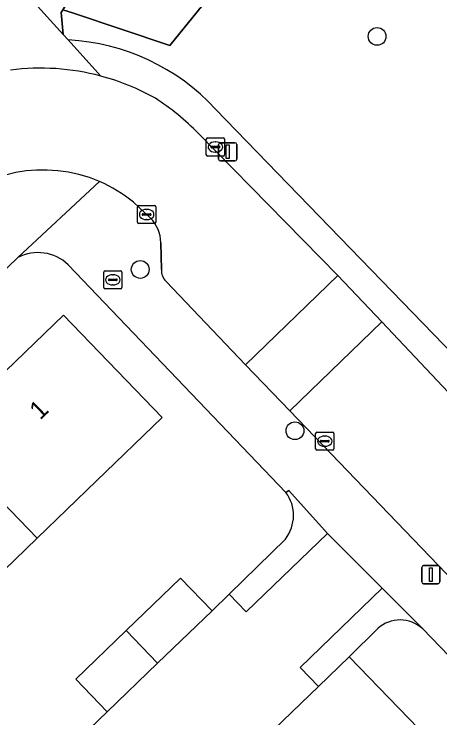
# Model space of a CAD drawing. Extents: x 159039 to 160102, y 381214 to 382524.
# Drawn here: x 159567.61 to 159591, y 382183.4 to 382222.07 of the extents above; entities that cross this region are included whole.
import ezdxf

# ---------------------------------------------------------------- set-up
doc = ezdxf.new("R2010")
doc.units = 0
for name, color, linetype in [('IMGEO_Boom', 7, 'Continuous'), ('IMGEO_Brandkraan', 7, 'Continuous'), ('IMGEO_Erf', 7, 'Continuous'), ('IMGEO_Fietspad_open', 7, 'Continuous'), ('IMGEO_Groenvoorziening', 7, 'Continuous'), ('IMGEO_Kolk', 7, 'Continuous'), ('IMGEO_Lichtmast', 7, 'Continuous'), ('IMGEO_Pand', 7, 'Continuous'), ('IMGEO_Pand_nummerreeks', 7, 'Continuous'), ('IMGEO_Rijbaan_lokaal_open', 7, 'Continuous'), ('IMGEO_Voetpad_gesloten', 7, 'Continuous'), ('IMGEO_Voetpad_open', 7, 'Continuous')]:
    doc.layers.add(name, color=color, linetype=linetype)

msp = doc.modelspace()

# ---------------------------------------------------------------- linework, layer by layer
at = {"layer": 'IMGEO_Boom'}
for centre in [(159587.548, 382220.847), (159574.54, 382208.04), (159583.037, 382199.178)]:
    msp.add_circle(centre, 0.489, dxfattribs=at)
at = {"layer": 'IMGEO_Brandkraan'}
for p, q in [((159572.538, 382207.044), (159572.538, 382207.896)), ((159572.613, 382207.97), (159573.465, 382207.97)), ((159573.539, 382207.896), (159573.539, 382207.044)), ((159572.797, 382207.464), (159572.797, 382207.476)), ((159573.235, 382207.427), (159572.837, 382207.427)), ((159572.84, 382207.513), (159573.238, 382207.513)), ((159573.026, 382207.75), (159573.051, 382207.75)), ((159573.281, 382207.476), (159573.281, 382207.464)), ((159573.049, 382207.19), (159573.024, 382207.19)), ((159573.465, 382206.97), (159572.613, 382206.97))]:
    msp.add_line(p, q, dxfattribs=at)
for points in [[(159572.538, 382207.044), (159572.538, 382207.896)], [(159572.613, 382207.97), (159573.465, 382207.97)], [(159573.539, 382207.896), (159573.539, 382207.044)], [(159573.465, 382206.97), (159572.613, 382206.97)]]:
    msp.add_lwpolyline(points, dxfattribs=at)
for centre, radius, start, end in [((159572.615, 382207.894), 0.0765, 91.552, 178.448), ((159572.615, 382207.894), 0.0765, 91.552, 178.448), ((159573.463, 382207.894), 0.0765, 1.552, 88.448), ((159573.463, 382207.894), 0.0765, 1.552, 88.448), ((159572.837, 382207.473), 0.0403, 85.8775, 175.7526), ((159572.834, 382207.463), 0.0366, 178.938, 274.7102), ((159573.238, 382207.47), 0.043, 264.8664, 352.4533), ((159573.242, 382207.475), 0.0386, 1.7309, 96.639), ((159572.615, 382207.046), 0.0765, 181.552, 268.448), ((159572.615, 382207.046), 0.0765, 181.552, 268.448), ((159573.463, 382207.046), 0.0765, 271.552, 358.448), ((159573.463, 382207.046), 0.0765, 271.552, 358.448)]:
    msp.add_arc(centre, radius, start, end, dxfattribs=at)
for centre, major_axis, ratio, start_param, end_param in [((159573.025, 382207.47), (-0.387, 0.002), 0.722429, 4.712389, 7.853982), ((159573.05, 382207.47), (-0.39, 0.002), 0.717154, 1.570796, 4.712389)]:
    msp.add_ellipse(centre, major_axis=major_axis, ratio=ratio, start_param=start_param, end_param=end_param, dxfattribs=at)
at = {"layer": 'IMGEO_Erf'}
for points in [[(159567.819, 382208.693), (159539.013, 382180.878)], [(159582.544, 382195.788), (159570.581, 382208.302)], [(159546.327, 382182.378), (159550.621, 382186.52), (159554.989, 382190.733), (159559.183, 382194.78), (159563.448, 382198.894), (159570.319, 382205.522), (159575.743, 382199.899), (159572.145, 382196.428), (159568.872, 382193.271), (159564.607, 382189.157), (159562.224, 382186.857), (159563.845, 382185.177), (159562.034, 382183.43), (159557.603, 382179.156)], [(159573.769, 382188.194), (159576.759, 382191.077), (159578.482, 382189.291), (159579.42, 382190.206), (159582.517, 382193.228)], [(159569.792, 382180.905), (159572.721, 382183.733), (159570.997, 382185.52), (159573.769, 382188.194)], [(159587.584, 382188.304), (159586.022, 382186.754), (159590.362, 382182.247), (159594.639, 382177.806), (159598.696, 382173.594), (159602.963, 382169.164), (159606.989, 382164.984), (159611.213, 382160.598), (159615.372, 382156.28), (159619.584, 382151.907), (159623.724, 382147.608), (159627.917, 382143.255), (159632.003, 382139.012), (159634.861, 382141.764), (159590.054, 382188.286)]]:
    msp.add_lwpolyline(points, dxfattribs=at)
for centre, radius, start, end in [((159568.928, 382206.575), 2.391, 46.2583, 117.6267), ((159580.828, 382194.526), 2.13, 322.4583, 36.3332), ((159588.809, 382186.984), 1.801, 46.2997, 132.8652)]:
    msp.add_arc(centre, radius, start, end, dxfattribs=at)
at = {"layer": 'IMGEO_Fietspad_open'}
msp.add_lwpolyline([(159572.369, 382218.667), (159570.587, 382220.649), (159570.307, 382220.959), (159567.332, 382224.267), (159546.633, 382247.727)], dxfattribs=at)
msp.add_arc((159569.038, 382206.163), 12.94, 75.083, 97.2367, dxfattribs=at)
at = {"layer": 'IMGEO_Groenvoorziening'}
for points in [[(159592.359, 382250), (159591.776, 382249.343), (159583.585, 382239.33), (159573.346, 382227.202), (159571.166, 382223.725), (159570.289, 382222.313), (159570.87, 382222.118), (159576.159, 382220.348), (159598.364, 382247.723)], [(159628.279, 382202.233), (159622.928, 382211.086), (159621.704, 382210.327), (159599.343, 382246.388), (159598.364, 382247.723), (159576.159, 382220.348), (159570.87, 382222.118), (159570.289, 382222.313), (159570.197, 382222.166), (159570.307, 382220.959), (159570.587, 382220.649)], [(159578.678, 382216.857), (159596.343, 382198.603), (159599.113, 382198.62), (159615.415, 382181.447), (159633.755, 382193.439), (159628.279, 382202.233)]]:
    msp.add_lwpolyline(points, dxfattribs=at)
msp.add_arc((159569.988, 382208.844), 11.82, 42.6805, 87.0974, dxfattribs=at)
at = {"layer": 'IMGEO_Kolk'}
for p, q in [((159578.168, 382214.345), (159578.168, 382215.197)), ((159578.243, 382215.271), (159579.095, 382215.271)), ((159579.169, 382215.197), (159579.169, 382214.345)), ((159578.427, 382214.765), (159578.427, 382214.777)), ((159578.47, 382214.814), (159578.868, 382214.814)), ((159578.656, 382215.051), (159578.681, 382215.051)), ((159578.911, 382214.777), (159578.911, 382214.765)), ((159578.865, 382214.728), (159578.467, 382214.728)), ((159578.679, 382214.491), (159578.654, 382214.491)), ((159579.095, 382214.271), (159578.243, 382214.271)), ((159574.393, 382210.634), (159574.393, 382211.486)), ((159574.468, 382211.56), (159575.32, 382211.56)), ((159574.881, 382211.34), (159574.906, 382211.34)), ((159575.394, 382211.486), (159575.394, 382210.634)), ((159574.652, 382211.054), (159574.652, 382211.066)), ((159575.09, 382211.017), (159574.692, 382211.017)), ((159574.695, 382211.103), (159575.093, 382211.103)), ((159575.136, 382211.066), (159575.136, 382211.054)), ((159575.32, 382210.56), (159574.468, 382210.56)), ((159574.904, 382210.78), (159574.879, 382210.78)), ((159584.173, 382198.178), (159584.173, 382199.03)), ((159584.248, 382199.104), (159585.1, 382199.104)), ((159585.174, 382199.03), (159585.174, 382198.178)), ((159584.432, 382198.598), (159584.432, 382198.61)), ((159584.87, 382198.561), (159584.472, 382198.561)), ((159584.475, 382198.647), (159584.873, 382198.647)), ((159584.661, 382198.884), (159584.686, 382198.884)), ((159584.916, 382198.61), (159584.916, 382198.598)), ((159584.684, 382198.324), (159584.659, 382198.324)), ((159585.1, 382198.104), (159584.248, 382198.104))]:
    msp.add_line(p, q, dxfattribs=at)
for points in [[(159578.168, 382214.345), (159578.168, 382215.197)], [(159578.243, 382215.271), (159579.095, 382215.271)], [(159579.169, 382215.197), (159579.169, 382214.345)], [(159579.095, 382214.271), (159578.243, 382214.271)], [(159574.393, 382210.634), (159574.393, 382211.486)], [(159574.468, 382211.56), (159575.32, 382211.56)], [(159575.394, 382211.486), (159575.394, 382210.634)], [(159575.32, 382210.56), (159574.468, 382210.56)], [(159584.173, 382198.178), (159584.173, 382199.03)], [(159584.248, 382199.104), (159585.1, 382199.104)], [(159585.174, 382199.03), (159585.174, 382198.178)], [(159585.1, 382198.104), (159584.248, 382198.104)]]:
    msp.add_lwpolyline(points, dxfattribs=at)
for centre, radius, start, end in [((159578.245, 382215.195), 0.0765, 91.552, 178.448), ((159578.245, 382215.195), 0.0765, 91.552, 178.448), ((159579.093, 382215.195), 0.0765, 1.552, 88.448), ((159579.093, 382215.195), 0.0765, 1.552, 88.448), ((159578.467, 382214.774), 0.0403, 85.8775, 175.7526), ((159578.464, 382214.764), 0.0366, 178.938, 274.7102), ((159578.868, 382214.771), 0.043, 264.8664, 352.4533), ((159578.872, 382214.776), 0.0386, 1.7309, 96.639), ((159578.245, 382214.347), 0.0765, 181.552, 268.448), ((159578.245, 382214.347), 0.0765, 181.552, 268.448), ((159579.093, 382214.347), 0.0765, 271.552, 358.448), ((159579.093, 382214.347), 0.0765, 271.552, 358.448), ((159574.47, 382211.484), 0.0765, 91.552, 178.448), ((159574.47, 382211.484), 0.0765, 91.552, 178.448), ((159575.318, 382211.484), 0.0765, 1.552, 88.448), ((159575.318, 382211.484), 0.0765, 1.552, 88.448), ((159574.692, 382211.063), 0.0403, 85.8775, 175.7526), ((159574.689, 382211.053), 0.0366, 178.938, 274.7102), ((159575.093, 382211.06), 0.043, 264.8664, 352.4533), ((159575.097, 382211.065), 0.0386, 1.7309, 96.639), ((159574.47, 382210.636), 0.0765, 181.552, 268.448), ((159574.47, 382210.636), 0.0765, 181.552, 268.448), ((159575.318, 382210.636), 0.0765, 271.552, 358.448), ((159575.318, 382210.636), 0.0765, 271.552, 358.448), ((159584.25, 382199.028), 0.0765, 91.552, 178.448), ((159584.25, 382199.028), 0.0765, 91.552, 178.448), ((159585.098, 382199.028), 0.0765, 1.552, 88.448), ((159585.098, 382199.028), 0.0765, 1.552, 88.448), ((159584.472, 382198.607), 0.0403, 85.8775, 175.7526), ((159584.469, 382198.597), 0.0366, 178.938, 274.7102), ((159584.873, 382198.604), 0.043, 264.8664, 352.4533), ((159584.877, 382198.609), 0.0386, 1.7309, 96.639), ((159584.25, 382198.18), 0.0765, 181.552, 268.448), ((159584.25, 382198.18), 0.0765, 181.552, 268.448), ((159585.098, 382198.18), 0.0765, 271.552, 358.448), ((159585.098, 382198.18), 0.0765, 271.552, 358.448)]:
    msp.add_arc(centre, radius, start, end, dxfattribs=at)
for centre, major_axis, ratio, start_param, end_param in [((159578.655, 382214.771), (-0.387, 0.002), 0.722429, 4.712389, 7.853982), ((159578.68, 382214.771), (-0.39, 0.002), 0.717154, 1.570796, 4.712389), ((159574.88, 382211.06), (-0.387, 0.002), 0.722429, 4.712389, 7.853982), ((159574.905, 382211.06), (-0.39, 0.002), 0.717154, 1.570796, 4.712389), ((159584.66, 382198.604), (-0.387, 0.002), 0.722429, 4.712389, 7.853982), ((159584.685, 382198.604), (-0.39, 0.002), 0.717154, 1.570796, 4.712389)]:
    msp.add_ellipse(centre, major_axis=major_axis, ratio=ratio, start_param=start_param, end_param=end_param, dxfattribs=at)
at = {"layer": 'IMGEO_Lichtmast'}
for p, q in [((159578.848, 382214.105), (159578.848, 382214.905)), ((159578.848, 382214.905), (159578.848, 382214.105)), ((159578.948, 382215.005), (159579.738, 382215.005)), ((159579.738, 382215.005), (159578.948, 382215.005)), ((159579.838, 382214.905), (159579.838, 382214.105)), ((159579.838, 382214.105), (159579.838, 382214.905)), ((159579.738, 382214.005), (159578.948, 382214.005)), ((159578.948, 382214.005), (159579.738, 382214.005)), ((159589.997, 382190.868), (159589.997, 382191.668)), ((159589.997, 382191.668), (159589.997, 382190.868)), ((159590.097, 382191.768), (159590.887, 382191.768)), ((159590.887, 382191.768), (159590.097, 382191.768)), ((159590.987, 382191.668), (159590.987, 382190.868)), ((159590.987, 382190.868), (159590.987, 382191.668)), ((159590.887, 382190.768), (159590.097, 382190.768)), ((159590.097, 382190.768), (159590.887, 382190.768))]:
    msp.add_line(p, q, dxfattribs=at)
for points in [[(159579.268, 382214.88), (159579.418, 382214.88), (159579.418, 382214.13), (159579.268, 382214.13), (159579.268, 382214.88)], [(159590.417, 382191.643), (159590.567, 382191.643), (159590.567, 382190.893), (159590.417, 382190.893), (159590.417, 382191.643)]]:
    msp.add_lwpolyline(points, dxfattribs=at)
for centre, start, end in [((159578.948, 382214.905), 90, 180), ((159578.948, 382214.905), 90, 180), ((159579.738, 382214.905), 0, 90), ((159579.738, 382214.905), 360, 90), ((159578.948, 382214.105), 180, 270), ((159578.948, 382214.105), 180, 270), ((159579.738, 382214.105), 270, 0), ((159579.738, 382214.105), 270, 0), ((159590.097, 382191.668), 90, 180), ((159590.097, 382191.668), 90, 180), ((159590.887, 382191.668), 0, 90), ((159590.887, 382191.668), 360, 90), ((159590.097, 382190.868), 180, 270), ((159590.097, 382190.868), 180, 270), ((159590.887, 382190.868), 270, 0), ((159590.887, 382190.868), 270, 0)]:
    msp.add_arc(centre, 0.1, start, end, dxfattribs=at)
at = {"layer": 'IMGEO_Pand'}
for points in [[(159568.872, 382193.271), (159572.145, 382196.428), (159575.743, 382199.899), (159570.319, 382205.522), (159563.448, 382198.894)], [(159568.872, 382193.271), (159563.448, 382198.894), (159559.183, 382194.78), (159564.607, 382189.157)], [(159575.493, 382186.407), (159578.482, 382189.291), (159576.759, 382191.077), (159573.769, 382188.194)], [(159575.493, 382186.407), (159573.769, 382188.194), (159570.997, 382185.52), (159572.721, 382183.733)], [(159590.362, 382182.247), (159586.022, 382186.754), (159584.327, 382185.122), (159580.413, 382181.352), (159578.604, 382179.609), (159578.742, 382179.466), (159582.857, 382175.194), (159584.666, 382176.937), (159584.754, 382176.845)]]:
    msp.add_lwpolyline(points, close=True, dxfattribs=at)
at = {"layer": 'IMGEO_Rijbaan_lokaal_open'}
for points in [[(159575.956, 382207.377), (159580.321, 382202.797), (159585.396, 382207.709), (159577.735, 382215.516)], [(159574.168, 382211.737), (159575.104, 382210.864)], [(159575.677, 382209.511), (159575.7, 382208.037)], [(159635.868, 382155.051), (159611.32, 382180.401), (159595.112, 382197.425), (159595.099, 382197.439), (159587.801, 382205.161), (159582.753, 382200.265), (159632.985, 382147.978), (159638.301, 382142.458), (159640.868, 382139.793), (159647.254, 382133.162), (159651.139, 382129.196), (159651.952, 382128.159), (159652.666, 382127.408)], [(159580.413, 382181.352), (159584.327, 382185.122), (159583.317, 382186.168), (159587.827, 382190.52), (159584.825, 382193.532), (159580.366, 382189.226), (159579.42, 382190.206), (159578.482, 382189.291), (159575.493, 382186.407), (159572.721, 382183.733), (159569.792, 382180.905)]]:
    msp.add_lwpolyline(points, dxfattribs=at)
msp.add_lwpolyline([(159587.801, 382205.161), (159585.396, 382207.709), (159580.321, 382202.797), (159582.753, 382200.265)], close=True, dxfattribs=at)
for centre, radius, start, end in [((159569.038, 382206.163), 12.94, 75.083, 97.2367), ((159569.042, 382206.168), 12.935, 60.7047, 75.0948), ((159567.939, 382205.942), 13.697, 44.3434, 57.1412), ((159569.216, 382205.697), 7.811, 66.6638, 135.6921), ((159569.225, 382205.715), 7.791, 50.6214, 66.6742), ((159573.644, 382209.448), 2.034, 1.7741, 44.1316), ((159576.634, 382208.02), 0.934, 178.9383, 223.4621)]:
    msp.add_arc(centre, radius, start, end, dxfattribs=at)
at = {"layer": 'IMGEO_Voetpad_gesloten'}
msp.add_lwpolyline([(159591.025, 382255.215), (159587.226, 382250), (159586.145, 382248.516), (159587.095, 382247.665), (159581.676, 382241.23), (159576.609, 382235.238), (159575.388, 382233.794), (159569.898, 382227.302), (159567.332, 382224.267), (159570.307, 382220.959), (159570.197, 382222.166), (159570.289, 382222.313), (159571.166, 382223.725), (159573.346, 382227.202), (159583.585, 382239.33), (159591.776, 382249.343), (159592.359, 382250)], dxfattribs=at)
at = {"layer": 'IMGEO_Voetpad_open'}
for points in [[(159570.587, 382220.649), (159572.369, 382218.667)], [(159657.775, 382134.622), (159654.57, 382137.959), (159654.396, 382138.152), (159652.938, 382139.768), (159642.173, 382150.843), (159642.367, 382153.526), (159617.105, 382179.697), (159615.415, 382181.447), (159599.113, 382198.62), (159596.343, 382198.603), (159578.678, 382216.857)], [(159577.735, 382215.516), (159585.396, 382207.709), (159587.801, 382205.161), (159595.099, 382197.439), (159595.112, 382197.425)], [(159537.992, 382179.892), (159539.013, 382180.878), (159567.819, 382208.693), (159572.31, 382212.869)], [(159572.31, 382212.869), (159567.819, 382208.693)], [(159575.104, 382210.864), (159574.168, 382211.737)], [(159575.7, 382208.037), (159575.677, 382209.511)], [(159570.581, 382208.302), (159582.544, 382195.788), (159582.709, 382195.901), (159584.825, 382193.532), (159587.827, 382190.52), (159590.054, 382188.286), (159634.861, 382141.764), (159636.049, 382140.53), (159647.71, 382128.423)], [(159582.753, 382200.265), (159580.321, 382202.797), (159575.956, 382207.377)], [(159652.666, 382127.408), (159651.952, 382128.159), (159651.139, 382129.196), (159647.254, 382133.162), (159640.868, 382139.793), (159638.301, 382142.458), (159632.985, 382147.978), (159582.753, 382200.265)], [(159584.825, 382193.532), (159582.709, 382195.901), (159582.544, 382195.788)], [(159582.517, 382193.228), (159579.42, 382190.206), (159580.366, 382189.226), (159584.825, 382193.532)], [(159590.054, 382188.286), (159587.827, 382190.52), (159583.317, 382186.168), (159584.327, 382185.122), (159586.022, 382186.754), (159587.584, 382188.304)]]:
    msp.add_lwpolyline(points, dxfattribs=at)
for centre, radius, start, end in [((159569.988, 382208.844), 11.82, 42.6805, 87.0974), ((159569.042, 382206.168), 12.935, 60.7047, 75.0948), ((159567.939, 382205.942), 13.697, 44.3434, 57.1412), ((159569.216, 382205.697), 7.811, 66.6638, 135.6921), ((159569.225, 382205.715), 7.791, 50.6214, 66.6742), ((159573.644, 382209.448), 2.034, 1.7741, 44.1316), ((159568.928, 382206.575), 2.391, 46.2583, 117.6267), ((159576.634, 382208.02), 0.934, 178.9383, 223.4621), ((159580.828, 382194.526), 2.13, 322.4583, 36.3332), ((159588.809, 382186.984), 1.801, 46.2997, 132.8652)]:
    msp.add_arc(centre, radius, start, end, dxfattribs=at)

# ---------------------------------------------------------------- texts
at = {"layer": 'IMGEO_Pand_nummerreeks'}
msp.add_text('1', height=1, rotation=43.9697, dxfattribs=at).set_placement((159569.044, 382199.735))

doc.saveas('drawing.dxf')
